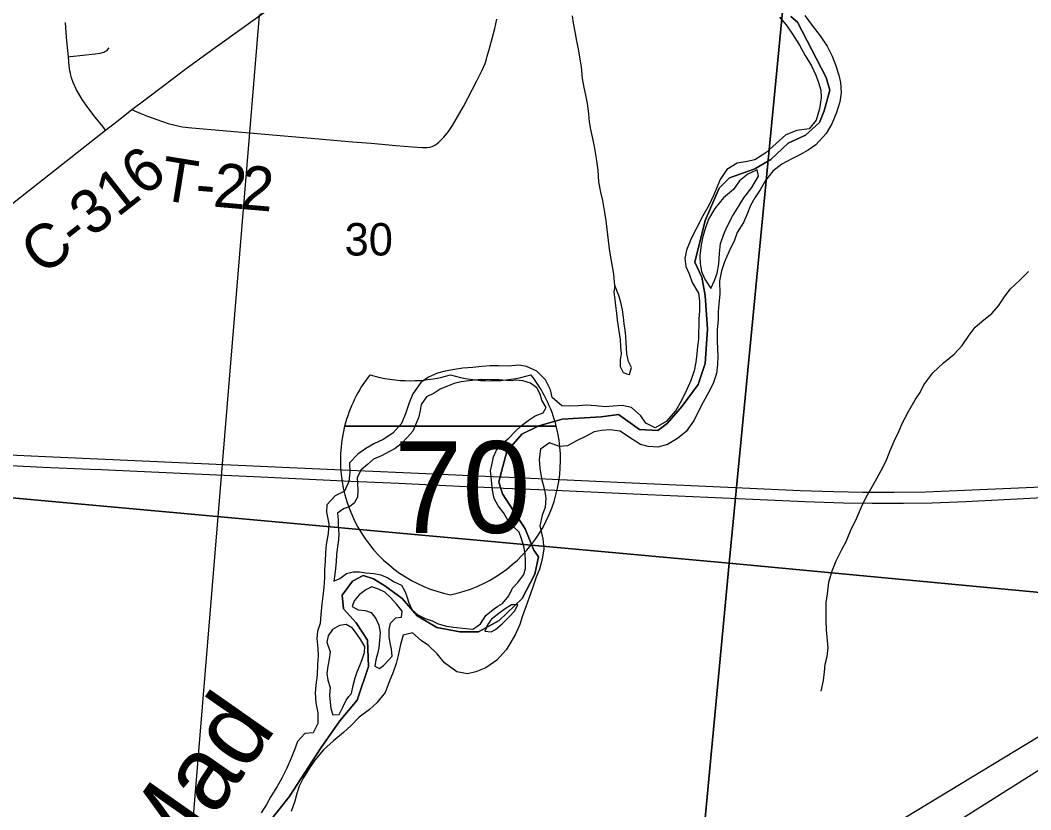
# Model space of a CAD drawing. Extents: x 0 to 1134, y 0 to 440.
# Drawn here: x 835.473 to 836.778, y 358.534 to 359.553 of the extents above; entities that cross this region are included whole.
import ezdxf

# ---------------------------------------------------------------- set-up
doc = ezdxf.new("R2010")
doc.units = 0
for name, color, linetype in [('GM_X_County_Road', 7, 'Continuous'), ('GM_X_County_Road_Text', 7, 'Continuous'), ('GM_X_Interstate_Location', 7, 'Continuous'), ('GM_X_Interstate_Route', 7, 'Continuous'), ('GM_X_Interstate_Shield', 7, 'Continuous'), ('GM_X_Major_River', 7, 'Continuous'), ('GM_X_Major_River_Text', 7, 'Continuous'), ('GM_X_Minor_Lake', 7, 'Continuous'), ('GM_X_Minor_River', 7, 'Continuous'), ('GM_X_Rail_Line', 7, 'Continuous'), ('GM_X_Section', 7, 'Continuous'), ('GM_X_Section_Text', 7, 'Continuous'), ('GM_X_State_Route', 7, 'Continuous'), ('GM_X_Township', 7, 'Continuous'), ('GM_X_Township_Road', 7, 'Continuous'), ('GM_X_Township_Road_Text', 7, 'Continuous')]:
    doc.layers.add(name, color=color, linetype=linetype)

msp = doc.modelspace()

# ---------------------------------------------------------------- linework, layer by layer
at = {"layer": 'GM_X_County_Road'}
for points in [[(835.6174, 359.4378), (835.634, 359.4506), (835.6585, 359.4692), (835.6858, 359.4897), (835.7109, 359.508), (835.7991, 359.5715), (835.8292, 359.5931)], [(835.5834, 359.4113), (835.5996, 359.424), (835.6174, 359.4378)], [(835.4104, 359.2747), (835.4314, 359.2912), (835.4532, 359.3087), (835.5019, 359.3472), (835.5834, 359.4113)]]:
    msp.add_lwpolyline(points, dxfattribs=at)
at = {"layer": 'GM_X_Interstate_Route'}
for points in [[(835.3953, 358.9953), (835.4127, 358.9945), (835.5058, 358.9902), (835.602, 358.9858), (835.8596, 358.9741), (835.9775, 358.969), (836.0928, 358.9638), (836.0948, 358.9637), (836.1141, 358.9628), (836.2537, 358.9565), (836.4058, 358.9496), (836.4803, 358.9463), (836.5238, 358.9447), (836.5611, 358.944), (836.6015, 358.9439), (836.6419, 358.9446), (836.6823, 358.946), (836.8716, 358.9544), (836.9192, 358.9567)], [(835.3944, 358.9818), (835.5021, 358.9763), (835.5638, 358.9737)], [(835.5638, 358.9737), (835.5777, 358.9731), (835.6986, 358.9675), (835.7837, 358.9636)], [(835.7837, 358.9636), (835.8998, 358.9583), (835.9619, 358.9555), (836.0488, 358.9513), (836.0722, 358.9504), (836.0934, 358.9495), (836.0973, 358.9493), (836.1543, 358.947), (836.2834, 358.9411)], [(836.2834, 358.9411), (836.3995, 358.9358), (836.4864, 358.9321), (836.536, 358.9304), (836.5733, 358.9297), (836.6136, 358.9297), (836.6508, 358.9304), (836.6943, 358.9321), (836.81, 358.9381), (836.8826, 358.9412)]]:
    msp.add_lwpolyline(points, dxfattribs=at)
at = {"layer": 'GM_X_Interstate_Shield'}
for p, q in [((835.892, 359.029), (836.1652, 359.029)), ((836.1652, 359.029), (835.892, 359.029)), ((836.1652, 359.029), (835.892, 359.029))]:
    msp.add_line(p, q, dxfattribs=at)
for centre, start, end in [((836.0641, 358.9855), 141.669, 165.8066), ((835.9767, 359.2654), 253.0091, 286.9909), ((836.0805, 359.2654), 253.0091, 286.9909), ((835.9931, 358.9855), 14.1934, 38.331), ((836.0641, 358.9855), 165.8066, 258.463), ((835.9931, 358.9855), 281.537, 14.1934)]:
    msp.add_arc(centre, 0.1776, start, end, dxfattribs=at)
at = {"layer": 'GM_X_Major_River'}
for points in [[(836.4863, 359.5594), (836.4958, 359.5466), (836.5061, 359.5331), (836.5152, 359.5199), (836.5214, 359.5069), (836.526, 359.4957), (836.5302, 359.4823), (836.5323, 359.4728), (836.5331, 359.4595), (836.5316, 359.4481), (836.5271, 359.4342), (836.521, 359.4195), (836.5139, 359.4072), (836.5002, 359.3923), (836.4905, 359.3854), (836.4798, 359.3795), (836.4694, 359.3745), (836.4567, 359.3676), (836.445, 359.3584), (836.4353, 359.3465), (836.4285, 359.3345), (836.4218, 359.324), (836.4162, 359.3139), (836.4113, 359.3019), (836.4069, 359.2921), (836.399, 359.2794), (836.3953, 359.2693), (836.3885, 359.255), (836.3825, 359.2415), (836.3787, 359.2298), (836.3761, 359.2169), (836.3765, 359.1998), (836.375, 359.1873), (836.3743, 359.1767), (836.3741, 359.1669), (836.373, 359.1536), (836.373, 359.1388), (836.374, 359.119), (836.3734, 359.1088), (836.3723, 359.097), (836.3678, 359.0842), (836.3618, 359.0726), (836.355, 359.0602), (836.3498, 359.0501), (836.3434, 359.037), (836.3328, 359.0224), (836.3219, 359.0132), (836.3088, 359.0056), (836.2966, 359.0021), (836.2837, 359.0028), (836.2739, 359.0057), (836.2597, 359.0144), (836.2478, 359.0227), (836.2342, 359.0245), (836.2235, 359.0237), (836.214, 359.022), (836.204, 359.0162), (836.1913, 359.0101), (836.1797, 359.0039), (836.1695, 359.003), (836.1563, 359.0075), (836.1447, 358.9995), (836.1432, 358.9862), (836.1441, 358.9748), (836.146, 358.9618), (836.1502, 358.9469), (836.1518, 358.9366), (836.1507, 358.9241), (836.1471, 358.9143), (836.1441, 358.9003), (836.1478, 358.8839), (836.1494, 358.871), (836.1471, 358.8573), (836.1434, 358.8445), (836.1393, 358.834), (836.1356, 358.8227), (836.1319, 358.8125), (836.1262, 358.7971), (836.1213, 358.7832), (836.118, 358.773), (836.1128, 358.7606), (836.1064, 358.7501), (836.1005, 358.7404), (836.0887, 358.727), (836.0744, 358.7171), (836.0614, 358.7121), (836.0507, 358.7094), (836.0367, 358.712), (836.0211, 358.7238), (836.0115, 358.7351), (836.0004, 358.746), (835.9907, 358.7523)], [(836.4536, 359.5572), (836.462, 359.5475), (836.4704, 359.5351), (836.4792, 359.5209), (836.4865, 359.5078), (836.4948, 359.4942), (836.5006, 359.4823), (836.5038, 359.4728), (836.5069, 359.4628), (836.5071, 359.4529), (836.5052, 359.4389), (836.501, 359.4242), (836.4916, 359.4131), (836.476, 359.4108), (836.4618, 359.4054), (836.4494, 359.394), (836.4358, 359.3822), (836.4215, 359.373), (836.4116, 359.371), (836.399, 359.3687), (836.3855, 359.3607), (836.3768, 359.3476), (836.3724, 359.3374), (836.3687, 359.3277), (836.3627, 359.3149), (836.3544, 359.3007), (836.3456, 359.283), (836.34, 359.2722), (836.3335, 359.2564), (836.3313, 359.2458), (836.3326, 359.2355), (836.3369, 359.2259), (836.3408, 359.2148), (836.3491, 359.2009), (836.35, 359.191), (836.3501, 359.1785), (836.3494, 359.1675), (836.3488, 359.1417), (836.3478, 359.1322), (836.3468, 359.1224), (836.3453, 359.1118), (836.3432, 359.1004), (836.339, 359.088), (836.3334, 359.0756), (836.327, 359.0621), (836.3195, 359.0494), (836.3073, 359.0352), (836.2931, 359.0272), (836.2811, 359.0329), (836.2745, 359.0425), (836.2626, 359.0531), (836.2502, 359.056), (836.2387, 359.0552), (836.2285, 359.0543), (836.2164, 359.0554), (836.2042, 359.0561), (836.194, 359.0556), (836.1822, 359.0551), (836.1723, 359.0554)], [(836.4246, 359.36), (836.4127, 359.3547), (836.4018, 359.3458), (836.3943, 359.3346), (836.3811, 359.3239), (836.3698, 359.3102), (836.3618, 359.2963), (836.3573, 359.2839), (836.3544, 359.2741), (836.3523, 359.2635), (836.3508, 359.2491), (836.3509, 359.2392), (836.3529, 359.2289), (836.3572, 359.2189), (836.3649, 359.207), (836.3696, 359.2171), (836.3728, 359.2268), (836.3752, 359.2386), (836.3759, 359.2523), (836.3774, 359.2648), (836.3823, 359.2791), (836.3867, 359.2888), (836.3927, 359.3005), (836.4014, 359.3139), (836.4073, 359.324), (836.4176, 359.3374)], [(836.4176, 359.3374), (836.4262, 359.3518), (836.4246, 359.36)], [(836.1723, 359.0554), (836.1601, 359.0663), (836.1577, 359.0762), (836.1512, 359.0889), (836.1401, 359.1002), (836.1269, 359.1063), (836.1167, 359.108), (836.1034, 359.1068), (836.0905, 359.1072), (836.0799, 359.1071), (836.0692, 359.1062), (836.0574, 359.105), (836.0445, 359.1042), (836.0338, 359.1025), (836.0216, 359.1002), (836.0121, 359.0978), (836.0002, 359.0924), (835.9905, 359.0854), (835.9802, 359.0708), (835.9754, 359.0592), (835.9709, 359.0464), (835.9656, 359.0328), (835.9543, 359.0202), (835.9419, 359.0118), (835.9296, 359.0064), (835.9192, 359.0002), (835.9092, 358.9929), (835.8982, 358.9818), (835.8987, 358.9692), (835.8973, 358.9579), (835.8916, 358.9451), (835.8797, 358.9393), (835.8692, 358.9278), (835.8685, 358.9183), (835.8716, 358.903), (835.8705, 358.8905), (835.8682, 358.8765), (835.8672, 358.8659), (835.8669, 358.8545), (835.8659, 358.8439), (835.866, 358.8333), (835.8653, 358.8212), (835.8639, 358.8098), (835.8624, 358.7992), (835.8613, 358.7859), (835.8603, 358.7742), (835.857, 358.7644), (835.856, 358.7549), (835.8572, 358.742), (835.8577, 358.7321), (835.857, 358.7219), (835.8563, 358.7078), (835.8548, 358.6946), (835.8538, 358.6847), (835.8546, 358.6718), (835.8573, 358.6592), (835.8574, 358.6455), (835.8514, 358.6331), (835.8407, 358.6323), (835.8313, 358.6219), (835.8273, 358.6113), (835.8228, 358.6004), (835.8172, 358.5877), (835.8108, 358.5745), (835.8048, 358.564), (835.7965, 358.551), (835.7913, 358.5405), (835.7842, 358.53)], [(836.1521, 359.0534), (836.1465, 359.0626), (836.1444, 359.0706), (836.1403, 359.0786), (836.1321, 359.0848), (836.1222, 359.0876), (836.1128, 359.0885), (836.1071, 359.0878), (836.101, 359.0883), (836.0916, 359.0888), (836.0813, 359.0889), (836.0688, 359.0895), (836.0597, 359.0885), (836.0491, 359.0871), (836.0426, 359.0864), (836.0335, 359.0843), (836.0247, 359.081), (836.0152, 359.0769), (836.0075, 359.0717), (835.9976, 359.0669), (835.9906, 359.0572), (835.9894, 359.0496), (835.9873, 359.0398), (835.9834, 359.0311), (835.9799, 359.0228), (835.973, 359.0149), (835.9649, 359.0063), (835.9572, 359.0003), (835.9492, 358.9959), (835.9404, 358.9915), (835.9293, 358.9867), (835.9213, 358.9796), (835.9132, 358.9729), (835.9081, 358.9627), (835.9088, 358.9551), (835.909, 358.9464), (835.9085, 358.9373), (835.9043, 358.9297), (835.8985, 358.9256), (835.8905, 358.9223), (835.8828, 358.9167), (835.8835, 358.9084), (835.8837, 358.9), (835.8847, 358.8898), (835.8839, 358.8822), (835.8826, 358.8735), (835.8813, 358.8636), (835.8812, 358.8545), (835.8803, 358.8454), (835.8794, 358.8379), (835.8782, 358.8291), (835.8858, 358.8325), (835.8942, 358.8388), (835.903, 358.8413), (835.9113, 358.8412), (835.9193, 358.84), (835.9295, 358.8391), (835.9386, 358.8374), (835.9476, 358.8335), (835.9559, 358.8284), (835.9653, 358.8241), (835.9701, 358.8153), (835.9723, 358.8092), (835.9748, 358.8012), (835.9789, 358.7924), (835.9864, 358.7855), (835.9958, 358.7808), (836.0048, 358.7777), (836.0127, 358.7741), (836.0233, 358.771), (836.0324, 358.7697), (836.0483, 358.7679), (836.0574, 358.7671), (836.0627, 358.7706)], [(836.0957, 359.0071), (836.1041, 359.0138), (836.1118, 359.0217), (836.1203, 359.0299), (836.1291, 359.0366), (836.1379, 359.0426), (836.1482, 359.0462), (836.1521, 359.0534)], [(836.0627, 358.7706), (836.0673, 358.7738), (836.0743, 358.7847), (836.0839, 358.7925), (836.09, 358.7966), (836.0958, 358.8003), (836.1039, 358.8101), (836.1086, 358.8202), (836.1155, 358.8273), (836.1232, 358.8375), (836.1256, 358.8454), (836.1257, 358.8545), (836.1251, 358.8648), (836.1234, 358.8739), (836.1205, 358.8838), (836.1172, 358.8922), (836.1093, 358.8999), (836.1026, 358.908), (836.0974, 358.9168), (836.0904, 358.9264), (836.0852, 358.9359), (836.0831, 358.9466), (836.082, 358.9546), (836.081, 358.9637), (836.0804, 358.9713), (836.0824, 358.9811), (836.0844, 358.9894), (836.088, 358.9981), (836.0957, 359.0071)], [(835.942, 358.7203), (835.9445, 358.7223), (835.9534, 358.7321), (835.9524, 358.7412), (835.9506, 358.7496), (835.9496, 358.7576), (835.9493, 358.7667), (835.9513, 358.775), (835.9579, 358.7817), (835.9655, 358.7824), (835.9663, 358.7903), (835.9592, 358.7988), (835.9514, 358.808), (835.9439, 358.8149), (835.9356, 358.8189), (835.9273, 358.8216), (835.9193, 358.8179), (835.9109, 358.8116), (835.9043, 358.8037), (835.9016, 358.7962), (835.9095, 358.7919)], [(836.1097, 358.7987), (836.1075, 358.7986), (836.0991, 358.7934), (836.091, 358.7871), (836.0818, 358.78), (836.0764, 358.7725), (836.0729, 358.7646), (836.0812, 358.7637)], [(836.0812, 358.7637), (836.0869, 358.7666), (836.0954, 358.7741), (836.1042, 358.7827), (836.1119, 358.7906), (836.1158, 358.7989), (836.1097, 358.7987)], [(835.9095, 358.7919), (835.9186, 358.791), (835.9261, 358.7886), (835.9321, 358.781), (835.9361, 358.7722), (835.9379, 358.7627), (835.937, 358.7524), (835.9361, 358.7429), (835.9349, 358.7369), (835.9321, 358.7274), (835.9308, 358.7195), (835.9372, 358.7164), (835.942, 358.7203)], [(835.8976, 358.68), (835.9007, 358.6839), (835.9032, 358.6945), (835.9056, 358.7043), (835.9083, 358.7122), (835.9115, 358.7201), (835.9146, 358.7277), (835.9178, 358.7371), (835.9179, 358.7447), (835.9131, 358.7531), (835.9083, 358.7604), (835.9023, 358.7685), (835.894, 358.7731), (835.8853, 358.7717), (835.8761, 358.7666), (835.8707, 358.7583), (835.8691, 358.7503)], [(835.9907, 358.7523), (835.9796, 358.7624), (835.9677, 358.7593), (835.964, 358.7473), (835.961, 358.7329), (835.9584, 358.7227), (835.9547, 358.7114), (835.9495, 358.699), (835.9442, 358.6851), (835.9336, 358.6721), (835.9239, 358.6632), (835.9107, 358.6533), (835.9006, 358.6429), (835.8905, 358.6337), (835.8777, 358.623), (835.8648, 358.6111), (835.8535, 358.5981), (835.846, 358.5873), (835.8385, 358.5746), (835.8333, 358.5645), (835.8304, 358.5547), (835.8278, 358.5448), (835.8229, 358.5317)], [(835.8691, 358.7503), (835.8734, 358.7378), (835.8722, 358.7283), (835.8701, 358.7192), (835.8689, 358.7097), (835.8703, 358.7014), (835.8732, 358.6918), (835.8723, 358.682), (835.8733, 358.6729), (835.8743, 358.6645), (835.8768, 358.6565), (835.8848, 358.6568), (835.8895, 358.6662), (835.8938, 358.6752), (835.8976, 358.68)]]:
    msp.add_lwpolyline(points, dxfattribs=at)
at = {"layer": 'GM_X_Minor_Lake'}
for points in [[(836.2408, 359.2108), (836.2395, 359.2021), (836.2409, 359.1929), (836.2419, 359.1846), (836.2429, 359.1751), (836.2439, 359.166), (836.245, 359.158), (836.2463, 359.1492), (836.2477, 359.1409), (836.248, 359.1314), (836.249, 359.1226), (836.2477, 359.1147), (836.2476, 359.1063), (836.2517, 359.0983), (836.2565, 359.0969)], [(836.2565, 359.0969), (836.26, 359.0959), (836.2624, 359.105), (836.2587, 359.1126), (836.2562, 359.1225), (836.2559, 359.1301), (836.2556, 359.1366), (836.255, 359.1453), (836.2544, 359.1533), (836.253, 359.1613), (836.252, 359.17), (836.2506, 359.1792), (836.2488, 359.1887), (836.2466, 359.1967), (836.2408, 359.2108)]]:
    msp.add_lwpolyline(points, dxfattribs=at)
at = {"layer": 'GM_X_Minor_River'}
for points in [[(836.2408, 359.2108), (836.2395, 359.2252), (836.2377, 359.2351), (836.2356, 359.2473), (836.2339, 359.2583), (836.2325, 359.269), (836.2308, 359.2834), (836.2295, 359.2944), (836.2281, 359.3051), (836.2253, 359.3207), (836.2228, 359.3313), (836.22, 359.3447), (836.2194, 359.3595), (836.217, 359.3747), (836.2145, 359.3903), (836.2124, 359.4005), (836.2099, 359.412), (836.2082, 359.4219), (836.2072, 359.4325), (836.2055, 359.4458), (836.2034, 359.4565), (836.2012, 359.4664), (836.1991, 359.4781), (836.1978, 359.493), (836.1957, 359.5055), (836.194, 359.5162), (836.1918, 359.5264), (836.1901, 359.5363), (836.1876, 359.5493), (836.1862, 359.5588)], [(836.5074, 358.6872), (836.5102, 358.7008), (836.5115, 358.7118), (836.5124, 358.722), (836.5152, 358.7318), (836.5162, 358.7428), (836.5142, 358.7664), (836.5136, 358.777), (836.5138, 358.7892), (836.5136, 358.8017), (836.5156, 358.8127), (836.5174, 358.8278), (836.5217, 358.8422), (836.5265, 358.8554), (836.5339, 358.8701), (836.5394, 358.8803), (836.5456, 358.895), (836.5534, 358.9108), (836.5593, 358.9251), (836.5656, 358.9376), (836.5734, 358.9515), (836.5796, 358.9624), (836.5874, 358.9767), (836.5921, 358.9865), (836.5964, 358.9979), (836.6015, 359.0099), (836.6074, 359.0224), (836.6124, 359.0333), (836.6206, 359.0491), (836.6288, 359.0631), (836.635, 359.0728), (836.6397, 359.0826), (836.6513, 359.098), (836.6651, 359.1111), (836.6789, 359.1223), (836.6893, 359.1332), (836.6986, 359.1467), (836.7063, 359.1569), (836.7175, 359.1666), (836.7278, 359.1748), (836.7363, 359.1845), (836.7441, 359.1962), (836.7514, 359.2059), (836.7641, 359.2183), (836.7752, 359.2288)]]:
    msp.add_lwpolyline(points, dxfattribs=at)
at = {"layer": 'GM_X_Rail_Line'}
for points in [[(835.6854, 357.9157), (835.6599, 357.9456), (835.6202, 357.9922), (835.5711, 358.0731), (835.5653, 358.1164), (835.5971, 358.1569), (835.6664, 358.1973), (835.7299, 358.2522), (835.7645, 358.3157), (835.7732, 358.3822), (835.7617, 358.4053), (835.6895, 358.4371), (835.782, 359.5598), (835.8511, 359.6127), (836.2484, 359.8987)], [(835.6854, 357.9157), (836.2575, 358.307), (836.9155, 358.7055), (837.1199, 358.8209), (837.2739, 358.8928), (837.4519, 358.9594)], [(835.6999, 357.8988), (836.9151, 358.6652), (837.1092, 358.7726), (837.3078, 358.8828), (837.4519, 358.9594)]]:
    msp.add_lwpolyline(points, dxfattribs=at)
at = {"layer": 'GM_X_Section'}
for points in [[(835.4839, 359.9407), (836.4567, 359.8492), (836.4843, 359.8446), (836.3886, 358.8521), (835.3867, 358.9434)], [(836.4843, 359.8446), (837.4412, 359.7425), (837.5184, 359.736), (837.4241, 358.7547), (836.3886, 358.8521)], [(836.3886, 358.8521), (836.2925, 357.8329), (835.2992, 357.9288), (835.3867, 358.9434)], [(836.3886, 358.8521), (837.4241, 358.7547), (837.3231, 357.7301), (836.2925, 357.8329)]]:
    msp.add_lwpolyline(points, close=True, dxfattribs=at)
at = {"layer": 'GM_X_State_Route'}
for points in [[(835.3944, 358.9818), (835.5021, 358.9763), (835.5638, 358.9737)], [(835.5638, 358.9737), (835.5777, 358.9731), (835.6986, 358.9675), (835.7837, 358.9636)], [(835.7837, 358.9636), (835.8998, 358.9583), (835.9619, 358.9555), (836.0488, 358.9513), (836.0722, 358.9504), (836.0934, 358.9495), (836.0973, 358.9493), (836.1543, 358.947), (836.2834, 358.9411)], [(836.2834, 358.9411), (836.3995, 358.9358), (836.4864, 358.9321), (836.536, 358.9304), (836.5733, 358.9297), (836.6136, 358.9297), (836.6508, 358.9304), (836.6943, 358.9321), (836.81, 358.9381), (836.8826, 358.9412)]]:
    msp.add_lwpolyline(points, dxfattribs=at)
at = {"layer": 'GM_X_Township'}
for points in [[(835.7786, 358.4983), (835.8203, 358.5504), (835.8606, 358.613), (835.8859, 358.6487), (835.9082, 358.6755), (835.9228, 358.719), (835.9217, 358.753), (835.9067, 358.7754), (835.8904, 358.7932), (835.8889, 358.8111), (835.9023, 358.829), (835.9157, 358.8364), (835.9291, 358.832), (835.944, 358.823), (835.9664, 358.8067), (835.9857, 358.7843), (836.0111, 358.7694), (836.0409, 358.7635), (836.0647, 358.7635), (836.0915, 358.7784), (836.1213, 358.8067), (836.1377, 358.838), (836.1422, 358.8603), (836.1362, 358.8692), (836.1251, 358.8968), (836.096, 358.9418), (836.0932, 358.95), (836.0913, 358.9573), (836.0926, 358.9643), (836.1012, 358.9966), (836.1206, 359.019), (836.1429, 359.0294), (836.1727, 359.0383), (836.2234, 359.0413), (836.2457, 359.0443), (836.2726, 359.0249), (836.2964, 359.0235), (836.3083, 359.0324), (836.3277, 359.0548), (836.3486, 359.0831), (836.3575, 359.1099), (836.3605, 359.1546), (836.3575, 359.1978), (836.353, 359.2216), (836.3441, 359.241), (836.3575, 359.2946), (836.3754, 359.3363), (836.3888, 359.3497), (836.4216, 359.3616), (836.4424, 359.3736), (836.4648, 359.3944), (836.4871, 359.4048), (836.505, 359.4212), (836.511, 359.4362), (836.5184, 359.463), (836.5139, 359.4793), (836.4767, 359.5508), (836.4682, 359.5579)], [(836.4682, 359.5579), (836.4767, 359.5508), (836.5139, 359.4793), (836.5184, 359.463), (836.511, 359.4362), (836.505, 359.4212), (836.4871, 359.4048), (836.4648, 359.3944), (836.4424, 359.3736), (836.4216, 359.3616), (836.3888, 359.3497), (836.3754, 359.3363), (836.3575, 359.2946), (836.3441, 359.241), (836.353, 359.2216), (836.3575, 359.1978), (836.3605, 359.1546), (836.3575, 359.1099), (836.3486, 359.0831), (836.3277, 359.0548), (836.3083, 359.0324), (836.2964, 359.0235), (836.2726, 359.0249), (836.2457, 359.0443), (836.2234, 359.0413), (836.1727, 359.0383), (836.1429, 359.0294), (836.1206, 359.019), (836.1012, 358.9966), (836.0926, 358.9643), (836.0913, 358.9573), (836.0932, 358.95), (836.096, 358.9418), (836.1251, 358.8968), (836.1362, 358.8692), (836.1422, 358.8603), (836.1377, 358.838), (836.1213, 358.8067), (836.0915, 358.7784), (836.0647, 358.7635), (836.0409, 358.7635), (836.0111, 358.7694), (835.9857, 358.7843), (835.9664, 358.8067), (835.944, 358.823), (835.9291, 358.832), (835.9157, 358.8364), (835.9023, 358.829), (835.8889, 358.8111), (835.8904, 358.7932), (835.9067, 358.7754), (835.9217, 358.753), (835.9228, 358.719), (835.9082, 358.6755), (835.8859, 358.6487), (835.8606, 358.613), (835.8203, 358.5504), (835.7786, 358.4983)]]:
    msp.add_lwpolyline(points, dxfattribs=at)
at = {"layer": 'GM_X_Township_Road'}
for points in [[(835.5353, 359.5062), (835.5337, 359.5223), (835.533, 359.5316), (835.5317, 359.5505)], [(835.6174, 359.4378), (835.6198, 359.4368), (835.629, 359.4328), (835.6376, 359.4293), (835.6493, 359.4249), (835.6641, 359.42), (835.6732, 359.4176), (835.6824, 359.4158), (835.6948, 359.4143), (835.7348, 359.4107), (835.7791, 359.407), (835.8585, 359.4), (835.9023, 359.3964), (835.9264, 359.3944), (835.958, 359.3916), (835.9796, 359.3897), (835.9923, 359.3888), (835.9986, 359.389), (836.0018, 359.3894), (836.0049, 359.3903), (836.0058, 359.3907), (836.0084, 359.392), (836.0111, 359.3938), (836.0136, 359.3958), (836.0159, 359.3979), (836.0202, 359.4025), (836.0261, 359.4098), (836.0314, 359.4175), (836.0361, 359.4255), (836.0453, 359.4417), (836.0628, 359.4749), (836.0697, 359.4889), (836.0734, 359.4976), (836.075, 359.5031), (836.0759, 359.507), (836.0787, 359.5156), (836.0825, 359.5297), (836.0859, 359.5424), (836.0885, 359.5547)], [(835.5353, 359.5062), (835.5381, 359.5065), (835.5698, 359.5097), (835.5761, 359.5107), (835.5794, 359.5114), (835.5811, 359.5121), (835.5824, 359.5128), (835.5832, 359.5132), (835.584, 359.5137), (835.5852, 359.5147), (835.5881, 359.5178)], [(835.5834, 359.4113), (835.5796, 359.4161), (835.5699, 359.4282), (835.5604, 359.4407), (835.5532, 359.451), (835.5483, 359.459), (835.5458, 359.4634), (835.5439, 359.4673), (835.5415, 359.473), (835.5395, 359.4789), (835.5385, 359.4822), (835.5378, 359.485), (835.5372, 359.488), (835.5364, 359.4942), (835.5353, 359.5062)]]:
    msp.add_lwpolyline(points, dxfattribs=at)

# ---------------------------------------------------------------- texts
at = {"layer": 'GM_X_County_Road_Text'}
msp.add_text('C-316', height=0.05682, rotation=38.2338, dxfattribs=at).set_placement((835.5026, 359.2222))
at = {"layer": 'GM_X_Interstate_Location'}
for s in ['.', '-', ',']:
    msp.add_text(s, height=0.000189, dxfattribs=at).set_placement((836.0286, 358.9535))
msp.add_text('70', height=0.000189, rotation=0, dxfattribs=at).set_placement((835.9899, 358.9143))
at = {"layer": 'GM_X_Interstate_Shield'}
msp.add_text('70', height=0.11837, dxfattribs=at).set_placement((835.9559, 358.8914))
at = {"layer": 'GM_X_Major_River_Text'}
msp.add_text('Mad', height=0.09468, rotation=54.9982, dxfattribs=at).set_placement((835.6633, 358.4374))
at = {"layer": 'GM_X_Section_Text'}
msp.add_text('30', height=0.04186, rotation=0, dxfattribs=at).set_placement((835.892, 359.2495))
at = {"layer": 'GM_X_Township_Road_Text'}
for s, rotation, p in [('T', 350.7892, (835.6512, 359.3221)), ('2', 355.0605, (835.7211, 359.3128)), ('2', 355.1006, (835.756, 359.3098)), ('-', 355.2133, (835.6979, 359.3147))]:
    msp.add_text(s, height=0.0568, rotation=rotation, dxfattribs=at).set_placement(p)

doc.saveas('drawing.dxf')
